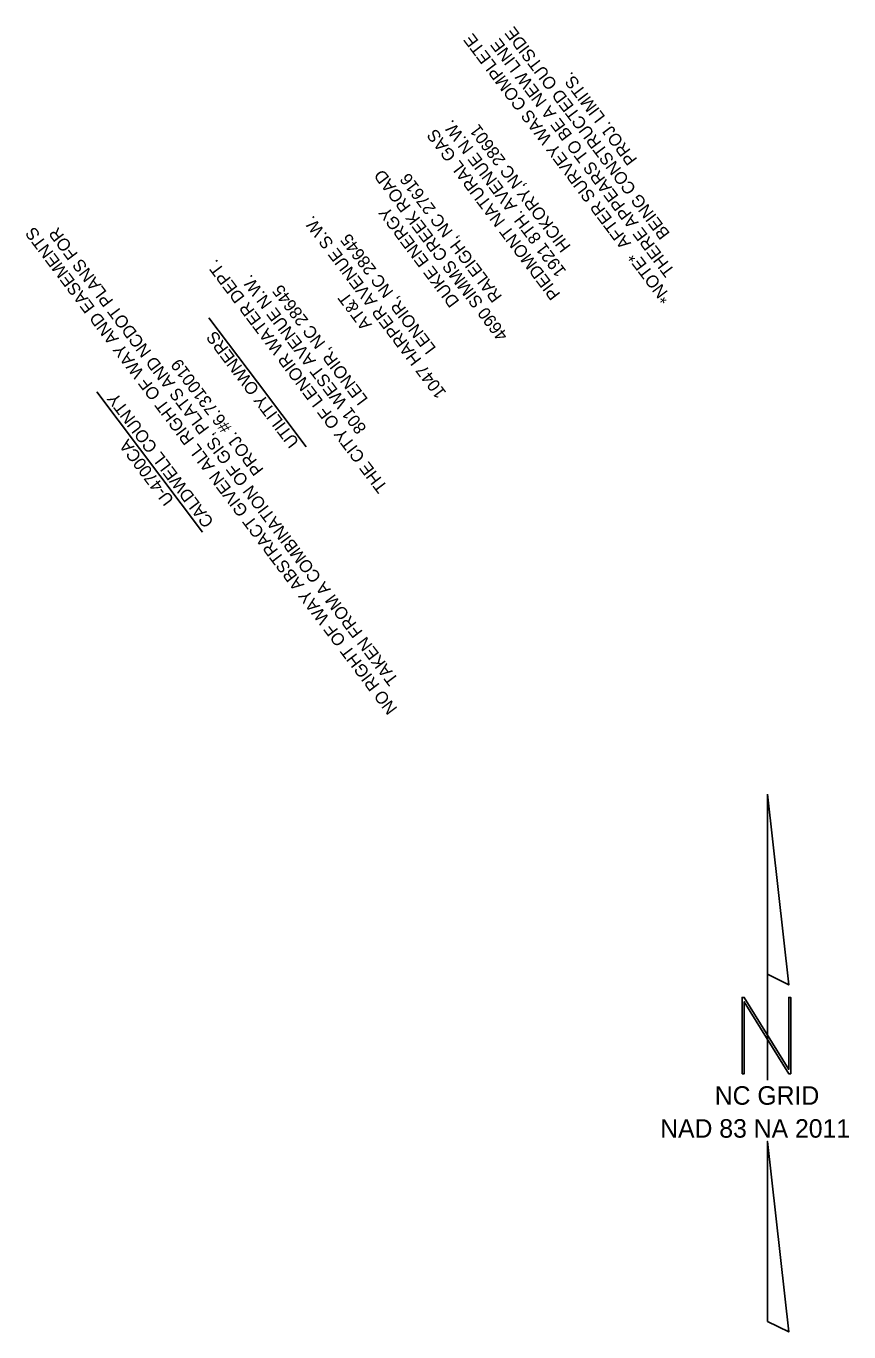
# Model space of a CAD drawing. Extents: x 1262092 to 1264624, y 774970 to 778314.
# Drawn here: x 1263197.5 to 1263464.1, y 775263.1 to 775686.3 of the extents above; entities that cross this region are included whole.
import ezdxf

# ---------------------------------------------------------------- set-up
doc = ezdxf.new("R2010")
doc.units = 0
for name, color, linetype in [('Default', 7, 'Continuous'), ('Old_Level_10', 7, 'Continuous'), ('Prop Dimension Text', 7, 'Continuous'), ('Prop Easement Permanent Utility Station Offsets', 7, 'Continuous'), ('Prop Guardrail', 7, 'Continuous'), ('Prop Lane Arrow CELL', 7, 'Continuous')]:
    doc.layers.add(name, color=color, linetype=linetype)

msp = doc.modelspace()

# ---------------------------------------------------------------- linework, layer by layer
at = {"layer": 'Default'}
for p, q in [((1263272.47, 775570.87), (1263256.74, 775591.75)), ((1263254.69, 775522.26), (1263220.41, 775567.77)), ((1263288.2, 775549.99), (1263272.47, 775570.87))]:
    msp.add_line(p, q, dxfattribs=at)
at = {"layer": 'Old_Level_10'}
msp.add_line((1263437.87, 775350.04), (1263437.87, 775350.04), dxfattribs=at)
for points in [[(1263437.72, 775437.32), (1263437.72, 775379), (1263444.6, 775375.56)], [(1263429.5, 775346.77), (1263430.18, 775346.77), (1263430.18, 775370.1), (1263444.6, 775346.77), (1263445.28, 775346.77), (1263445.28, 775371.46), (1263444.6, 775371.46), (1263444.6, 775348.14), (1263430.18, 775371.46), (1263429.5, 775371.46)], [(1263437.72, 775266.49), (1263444.6, 775263.07), (1263437.72, 775324.81)]]:
    msp.add_lwpolyline(points, close=True, dxfattribs=at)
msp.add_lwpolyline([(1263437.72, 775379), (1263437.72, 775344.7)], dxfattribs=at)

# ---------------------------------------------------------------- texts
at = {"layer": 'Default'}
for s, p in [('NO RIGHT OF WAY ABSTRACT GIVEN ALL RIGHT OF WAY AND EASEMENTS', (1263317.94, 775465.1)), ('TAKEN FROM A COMBINATION OF GIS, PLATS AND NCDOT PLANS FOR ', (1263318.36, 775474.52)), ('UTILITY OWNERS', (1263286.12, 775551.5)), ('PROJ. #6.7310019 ', (1263274.64, 775542.53)), ('CALDWELL COUNTY', (1263258.49, 775525.64)), ('U-4700CA', (1263245.59, 775532.8))]:
    msp.add_text(s, height=4, rotation=126.9874, dxfattribs=at).set_placement(p)
at = {"layer": 'Old_Level_10'}
for s, p in [('NC GRID', (1263420.64, 775336.7)), ('NAD 83 NA 2011', (1263402.95, 775326.02))]:
    msp.add_text(s, height=6, dxfattribs=at).set_placement(p)
at = {"layer": 'Prop Dimension Text'}
for s, p in [('4690 SIMMS CREEK ROAD', (1263353.85, 775586.1)), ('RALEIGH, NC 27616', (1263351.9, 775598.67)), ('DUKE ENERGY', (1263338.07, 775597.08))]:
    msp.add_text(s, height=4, rotation=126.9874, dxfattribs=at).set_placement(p)
at = {"layer": 'Prop Easement Permanent Utility Station Offsets'}
for s, p in [('THE CITY OF LENOIR WATER DEPT.', (1263314.82, 775536.96)), ('801 WEST AVENUE N.W.', (1263307.98, 775556.01)), ('LENOIR, NC 28645', (1263308.43, 775565.38))]:
    msp.add_text(s, height=4, rotation=126.9874, dxfattribs=at).set_placement(p)
at = {"layer": 'Prop Guardrail'}
for s, p in [('1047 HARPER AVENUE S.W.', (1263333.83, 775567.5)), ('LENOIR, NC 28645', (1263330.49, 775581.91)), ('AT&T', (1263309.69, 775589.58))]:
    msp.add_text(s, height=4, rotation=126.9874, dxfattribs=at).set_placement(p)
at = {"layer": 'Prop Lane Arrow CELL'}
for s, p in [('BEING CONSTRUCTED OUTSIDE ', (1263406.29, 775619.09)), ('*NOTE*  AFTER SURVEY WAS COMPLETE ', (1263406.88, 775598.36)), ('THERE APPEARS TO BE A NEW LINE ', (1263407.9, 775606.97)), ('PROJ. LIMITS.', (1263395.71, 775643.11)), ('PIEDMONT NATURAL GAS', (1263370.81, 775599.44)), ('1921 8TH. AVENUE N.W.', (1263372.69, 775606.92)), ('HICKORY,NC 28601', (1263374.16, 775614.93))]:
    msp.add_text(s, height=4, rotation=126.9874, dxfattribs=at).set_placement(p)

doc.saveas('drawing.dxf')
